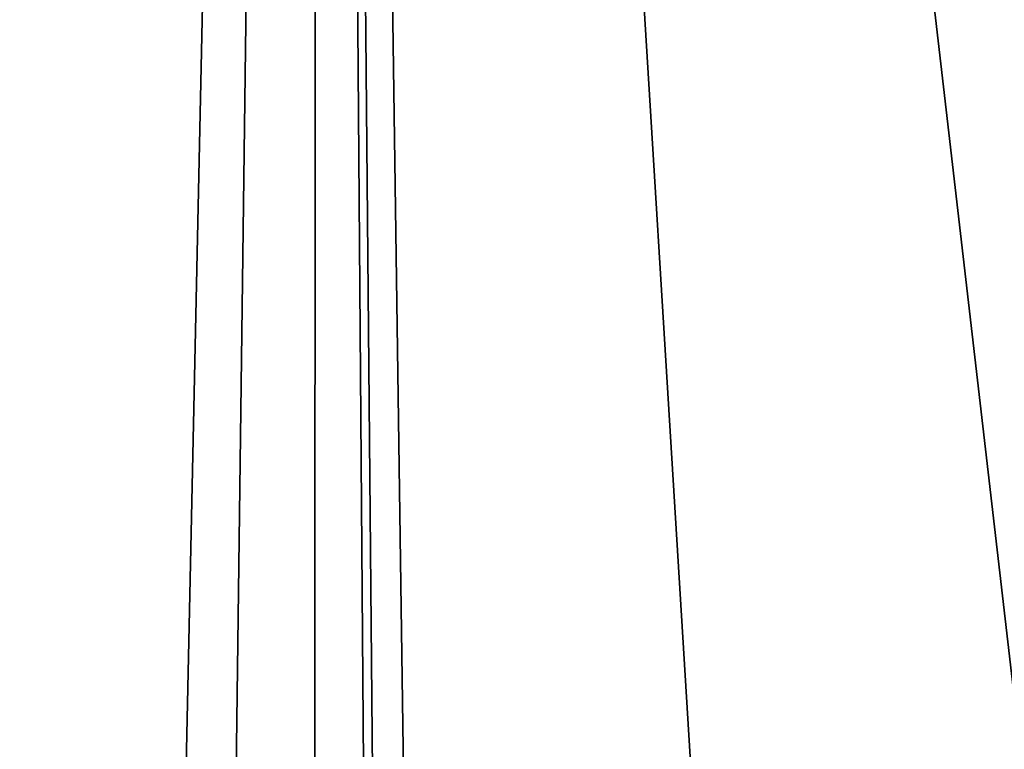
# Model space of a CAD drawing. Header units: metres. Extents: x -263 to 72, y -72 to 102.
# Tile 322 of 355: x -11.762 to -11.039, y 96.039 to 96.575. Entities that reach past the tile are written whole.
import ezdxf

# ---------------------------------------------------------------- set-up
doc = ezdxf.new("R2010")
doc.units = ezdxf.units.M
doc.layers.add('solid_FREE_STANDING_ONO_SW0004', color=7, linetype='CONTINUOUS')

msp = doc.modelspace()

# ---------------------------------------------------------------- linework, layer by layer
at = {"layer": 'solid_FREE_STANDING_ONO_SW0004'}
for points in [[(-11.544018, 100.5, 22.722128), (-12.620222, 19.228365, 24.192595), (-12.655509, 100.5, 24.247789)], [(-11.764801, 90.208061, 41.605347), (-11.544019, 100.5, 41.877872), (-12.655509, 100.5, 40.352211)], [(-11.544018, 100.5, 22.722128), (-11.567857, 19.879253, 22.750933), (-12.620222, 19.228365, 24.192595)], [(-11.764801, 90.208061, 41.605347), (-11.472948, 91.235443, 41.962891), (-11.544019, 100.5, 41.877872)], [(-11.426564, 87.687798, 22.582302), (-11.567857, 19.879253, 22.750933), (-11.544018, 100.5, 22.722128)], [(-10.447716, 93.485359, 43.063141), (-10.249719, 100.5, 43.251862), (-11.544019, 100.5, 41.877872)], [(-10.682691, 93.067764, 42.829964), (-10.447716, 93.485359, 43.063141), (-11.544019, 100.5, 41.877872)], [(-11.042523, 92.336983, 42.451977), (-10.682691, 93.067764, 42.829964), (-11.544019, 100.5, 41.877872)], [(-11.472948, 91.235443, 41.962891), (-11.042523, 92.336983, 42.451977), (-11.544019, 100.5, 41.877872)], [(-11.373752, 88.556969, 22.520542), (-11.544018, 100.5, 22.722128), (-10.249719, 100.5, 21.348139)], [(-11.373752, 88.556969, 22.520542), (-11.426564, 87.687798, 22.582302), (-11.544018, 100.5, 22.722128)], [(-11.248346, 89.422981, 22.376558), (-11.373752, 88.556969, 22.520542), (-10.249719, 100.5, 21.348139)], [(-11.03489, 90.322212, 22.139725), (-11.248346, 89.422981, 22.376558), (-10.249719, 100.5, 21.348139)]]:
    msp.add_3dface(points, dxfattribs=at)

doc.saveas('drawing.dxf')
